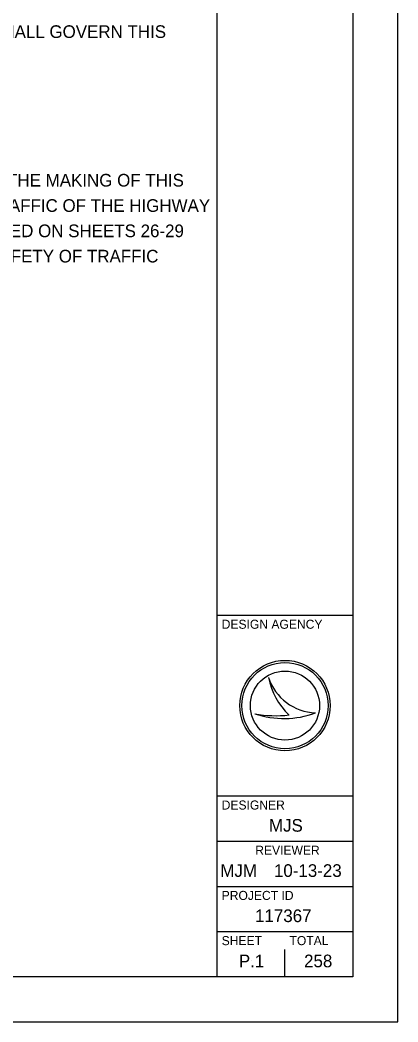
# Model space of a CAD drawing. Extents: x 2.1 to 73.9, y 4 to 26.
# Drawn here: x 69.68 to 73.86, y 4.01 to 15.09 of the extents above; entities that cross this region are included whole.
import ezdxf

# ---------------------------------------------------------------- set-up
doc = ezdxf.new("R2010")
doc.units = 0
for name, color, linetype in [('SH_Border', 7, 'Continuous'), ('SH_Cut_Line', 7, 'Continuous'), ('SH_Data', 7, 'Continuous'), ('SH_Text', 7, 'Continuous')]:
    doc.layers.add(name, color=color, linetype=linetype)

msp = doc.modelspace()

# ---------------------------------------------------------------- linework, layer by layer
at = {"layer": 'SH_Border'}
for p, q in [((71.859, 4.505), (71.859, 25.505)), ((71.859, 8.505), (73.359, 8.505)), ((71.859, 6.505), (73.359, 6.505)), ((71.859, 6.005), (73.359, 6.005)), ((71.859, 5.505), (73.359, 5.505)), ((71.859, 5.005), (73.359, 5.005))]:
    msp.add_line(p, q, dxfattribs=at)
msp.add_lwpolyline([(41.359, 25.505), (73.359, 25.505), (73.359, 4.505), (41.359, 4.505)], close=True, dxfattribs=at)
at = {"layer": 'SH_Cut_Line'}
msp.add_lwpolyline([(39.859, 4.005), (73.859, 4.005), (73.859, 26.005), (39.859, 26.005)], close=True, dxfattribs=at)
at = {"layer": 'SH_Data'}
for p, q in [((72.426, 7.815), (72.426, 7.815)), ((72.609, 7.505), (72.609, 7.505)), ((72.276, 7.415), (72.276, 7.415)), ((72.946, 7.424), (72.946, 7.424)), ((72.609, 4.505), (72.609, 4.805)), ((72.234, 4.68), (72.234, 4.68))]:
    msp.add_line(p, q, dxfattribs=at)
for radius in [0.5, 0.477, 0.477, 0.382]:
    msp.add_circle((72.609, 7.505), radius, dxfattribs=at)
for centre, radius, start, end in [((72.974, 8.003), 0.58, 198.9257, 198.9319), ((73.205, 7.975), 0.796, 191.6379, 191.6421), ((72.974, 8.003), 0.58, 198.9319, 267.1657), ((73.205, 7.975), 0.796, 191.6421, 226.0947), ((72.598, 8.375), 1.013, 251.4576, 290.0832), ((72.507, 8.659), 1.266, 259.4964, 259.4995), ((72.598, 8.375), 1.013, 251.4527, 251.4576), ((72.507, 8.659), 1.266, 259.4995, 276.6672)]:
    msp.add_arc(centre, radius, start, end, dxfattribs=at)

# ---------------------------------------------------------------- texts
for s, height, p in [('DESIGN AGENCY', 0.1, (71.909, 8.355)), ('DESIGNER', 0.1, (71.909, 6.355)), ('MJS', 0.14, (72.432, 6.11)), ('REVIEWER', 0.1, (72.28, 5.855)), ('MJM', 0.14, (71.894, 5.61)), ('10-13-23', 0.14, (72.487, 5.61)), ('PROJECT ID', 0.1, (71.909, 5.355)), ('117367', 0.14, (72.278, 5.11)), ('SHEET', 0.1, (71.909, 4.855)), ('TOTAL', 0.1, (72.659, 4.855)), ('P.1', 0.14, (72.099, 4.61)), ('258', 0.14, (72.82, 4.61))]:
    msp.add_text(s, height=height, dxfattribs=at).set_placement(p)
at = {"layer": 'SH_Text'}
for s, p in [('THE PLANS AND CHANGES LISTED IN THE PROPOSAL SHALL GOVERN THIS', (64.386, 14.891)), ('I HEREBY APPROVE THESE PLANS AND DECLARE THAT THE MAKING OF THIS', (64.386, 13.247)), ('IMPROVEMENT WILL NOT REQUIRE THE CLOSING TO TRAFFIC OF THE HIGHWAY', (64.386, 12.967)), ('EXCEPT FOR THE SIDE ROADS AND RAMPS AS DESCRIBED ON SHEETS 26-29', (64.386, 12.687)), ('AND THAT PROVISIONS FOR THE MAINTENANCE AND SAFETY OF TRAFFIC', (64.386, 12.407))]:
    msp.add_text(s, height=0.14, dxfattribs=at).set_placement(p)

doc.saveas('drawing.dxf')
